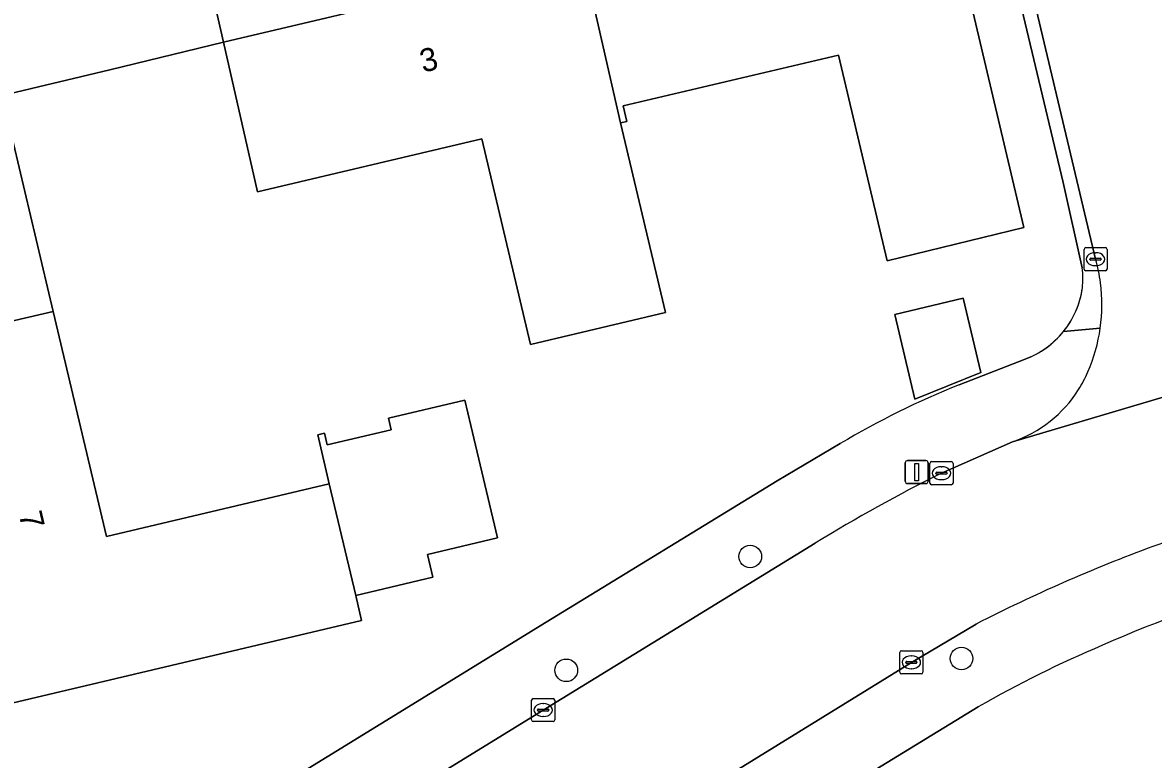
# Model space of a CAD drawing. Extents: x 157648 to 158502, y 379212 to 380938.
# Drawn here: x 158245.9 to 158294.82, y 380675.11 to 380707 of the extents above; entities that cross this region are included whole.
import ezdxf

# ---------------------------------------------------------------- set-up
doc = ezdxf.new("R2010")
doc.units = 0
for name, color, linetype in [('IMGEO_Boom', 7, 'Continuous'), ('IMGEO_Erf', 7, 'Continuous'), ('IMGEO_Hek', 7, 'Continuous'), ('IMGEO_Kolk', 7, 'Continuous'), ('IMGEO_Lichtmast', 7, 'Continuous'), ('IMGEO_Pand', 7, 'Continuous'), ('IMGEO_Pand_nummerreeks', 7, 'Continuous'), ('IMGEO_Rijbaan_lokaal_open', 7, 'Continuous'), ('IMGEO_Voetpad_open', 7, 'Continuous')]:
    doc.layers.add(name, color=color, linetype=linetype)

msp = doc.modelspace()

# ---------------------------------------------------------------- linework, layer by layer
at = {"layer": 'IMGEO_Boom'}
for centre in [(158277.383, 380683.893), (158286.521, 380679.48), (158269.424, 380678.969)]:
    msp.add_circle(centre, 0.489, dxfattribs=at)
at = {"layer": 'IMGEO_Erf'}
for points in [[(158291.748, 380696.388), (158290.923, 380700.078), (158286.951, 380716.733)], [(158284.947, 380716.244), (158289.213, 380698.131), (158283.302, 380696.693), (158281.197, 380705.599), (158271.883, 380703.398), (158272.043, 380702.723), (158271.771, 380702.659), (158273.711, 380694.451), (158267.872, 380693.071), (158265.77, 380701.967), (158256.064, 380699.674), (158254.589, 380706.162), (158249.683, 380704.952), (158245.021, 380703.851), (158247.232, 380694.492), (158249.533, 380684.755), (158259.173, 380687.033), (158258.67, 380689.165), (158258.965, 380689.233), (158259.084, 380688.73), (158261.855, 380689.384), (158261.736, 380689.886), (158265.041, 380690.665), (158265.301, 380689.562), (158266.449, 380684.696), (158263.42, 380683.981), (158263.652, 380682.994), (158260.316, 380682.206), (158260.571, 380681.12), (158242.491, 380676.861)], [(158286.425, 380691.323), (158289.272, 380692.441)], [(158244.961, 380666.536), (158268.56, 380681.046), (158278.546, 380687.175), (158281.278, 380688.781)], [(158287.24, 380677.382), (158272.653, 380668.455)]]:
    msp.add_lwpolyline(points, dxfattribs=at)
for points in [[(158253.97, 380708.886), (158254.589, 380706.162), (158264.273, 380708.45), (158263.621, 380711.19)], [(158284.508, 380690.705), (158283.641, 380694.374), (158286.596, 380695.072), (158287.356, 380691.857)]]:
    msp.add_lwpolyline(points, close=True, dxfattribs=at)
for centre, radius, start, end in [((158288.192, 380695.941), 3.584, 353.2254, 7.1697), ((158287.948, 380696.049), 3.84, 320.9988, 352.0551), ((158287.939, 380696.051), 3.849, 290.2663, 321.0503), ((158299.724, 380657.914), 35.959, 111.7056, 120.8621), ((158312.453, 380635.549), 48.721, 104.5904, 114.0174), ((158311.522, 380635.188), 48.682, 112.8434, 119.9199)]:
    msp.add_arc(centre, radius, start, end, dxfattribs=at)
at = {"layer": 'IMGEO_Hek'}
for points in [[(158290.923, 380700.078), (158291.748, 380696.388)], [(158289.272, 380692.441), (158286.425, 380691.323)], [(158281.278, 380688.781), (158278.546, 380687.175), (158268.56, 380681.046)]]:
    msp.add_lwpolyline(points, dxfattribs=at)
for centre, radius, start, end in [((158288.192, 380695.941), 3.584, 353.2254, 7.1697), ((158287.938, 380696.053), 3.851, 290.2745, 352.0119), ((158299.727, 380657.908), 35.966, 111.7065, 120.8612)]:
    msp.add_arc(centre, radius, start, end, dxfattribs=at)
at = {"layer": 'IMGEO_Kolk'}
for p, q in [((158291.821, 380696.336), (158291.821, 380697.188)), ((158291.896, 380697.262), (158292.748, 380697.262)), ((158292.822, 380697.188), (158292.822, 380696.336)), ((158292.08, 380696.756), (158292.08, 380696.768)), ((158292.518, 380696.719), (158292.12, 380696.719)), ((158292.123, 380696.805), (158292.521, 380696.805)), ((158292.309, 380697.042), (158292.334, 380697.042)), ((158292.564, 380696.768), (158292.564, 380696.756)), ((158292.748, 380696.262), (158291.896, 380696.262)), ((158292.332, 380696.482), (158292.307, 380696.482)), ((158285.153, 380687.074), (158285.153, 380687.926)), ((158285.228, 380688), (158286.08, 380688)), ((158286.154, 380687.926), (158286.154, 380687.074)), ((158285.412, 380687.494), (158285.412, 380687.506)), ((158285.85, 380687.457), (158285.452, 380687.457)), ((158285.455, 380687.543), (158285.853, 380687.543)), ((158285.641, 380687.78), (158285.666, 380687.78)), ((158285.896, 380687.506), (158285.896, 380687.494)), ((158286.08, 380687), (158285.228, 380687)), ((158285.664, 380687.22), (158285.639, 380687.22)), ((158283.852, 380678.888), (158283.852, 380679.74)), ((158283.927, 380679.814), (158284.779, 380679.814)), ((158284.34, 380679.594), (158284.365, 380679.594)), ((158284.853, 380679.74), (158284.853, 380678.888)), ((158284.111, 380679.308), (158284.111, 380679.32)), ((158284.549, 380679.271), (158284.151, 380679.271)), ((158284.154, 380679.357), (158284.552, 380679.357)), ((158284.363, 380679.034), (158284.338, 380679.034)), ((158284.595, 380679.32), (158284.595, 380679.308)), ((158284.779, 380678.814), (158283.927, 380678.814)), ((158267.923, 380676.823), (158267.923, 380677.675)), ((158267.998, 380677.749), (158268.85, 380677.749)), ((158268.411, 380677.529), (158268.436, 380677.529)), ((158268.924, 380677.675), (158268.924, 380676.823)), ((158268.182, 380677.243), (158268.182, 380677.255)), ((158268.62, 380677.206), (158268.222, 380677.206)), ((158268.225, 380677.292), (158268.623, 380677.292)), ((158268.666, 380677.255), (158268.666, 380677.243)), ((158268.85, 380676.749), (158267.998, 380676.749)), ((158268.434, 380676.969), (158268.409, 380676.969))]:
    msp.add_line(p, q, dxfattribs=at)
for points in [[(158291.821, 380696.336), (158291.821, 380697.188)], [(158291.896, 380697.262), (158292.748, 380697.262)], [(158292.822, 380697.188), (158292.822, 380696.336)], [(158292.748, 380696.262), (158291.896, 380696.262)], [(158285.153, 380687.074), (158285.153, 380687.926)], [(158285.228, 380688), (158286.08, 380688)], [(158286.154, 380687.926), (158286.154, 380687.074)], [(158286.08, 380687), (158285.228, 380687)], [(158283.852, 380678.888), (158283.852, 380679.74)], [(158283.927, 380679.814), (158284.779, 380679.814)], [(158284.853, 380679.74), (158284.853, 380678.888)], [(158284.779, 380678.814), (158283.927, 380678.814)], [(158267.923, 380676.823), (158267.923, 380677.675)], [(158267.998, 380677.749), (158268.85, 380677.749)], [(158268.924, 380677.675), (158268.924, 380676.823)], [(158268.85, 380676.749), (158267.998, 380676.749)]]:
    msp.add_lwpolyline(points, dxfattribs=at)
for centre, radius, start, end in [((158291.898, 380697.186), 0.0765, 91.552, 178.448), ((158291.898, 380697.186), 0.0765, 91.552, 178.448), ((158292.746, 380697.186), 0.0765, 1.552, 88.448), ((158292.746, 380697.186), 0.0765, 1.552, 88.448), ((158292.12, 380696.765), 0.0403, 85.8775, 175.7526), ((158292.117, 380696.755), 0.0366, 178.938, 274.7102), ((158292.521, 380696.762), 0.043, 264.8664, 352.4533), ((158292.525, 380696.767), 0.0386, 1.7309, 96.639), ((158291.898, 380696.338), 0.0765, 181.552, 268.448), ((158291.898, 380696.338), 0.0765, 181.552, 268.448), ((158292.746, 380696.338), 0.0765, 271.552, 358.448), ((158292.746, 380696.338), 0.0765, 271.552, 358.448), ((158285.23, 380687.924), 0.0765, 91.552, 178.448), ((158285.23, 380687.924), 0.0765, 91.552, 178.448), ((158286.078, 380687.924), 0.0765, 1.552, 88.448), ((158286.078, 380687.924), 0.0765, 1.552, 88.448), ((158285.452, 380687.503), 0.0403, 85.8775, 175.7526), ((158285.449, 380687.493), 0.0366, 178.938, 274.7102), ((158285.853, 380687.5), 0.043, 264.8664, 352.4533), ((158285.857, 380687.505), 0.0386, 1.7309, 96.639), ((158285.23, 380687.076), 0.0765, 181.552, 268.448), ((158285.23, 380687.076), 0.0765, 181.552, 268.448), ((158286.078, 380687.076), 0.0765, 271.552, 358.448), ((158286.078, 380687.076), 0.0765, 271.552, 358.448), ((158283.929, 380679.738), 0.0765, 91.552, 178.448), ((158283.929, 380679.738), 0.0765, 91.552, 178.448), ((158284.777, 380679.738), 0.0765, 1.552, 88.448), ((158284.777, 380679.738), 0.0765, 1.552, 88.448), ((158284.151, 380679.317), 0.0403, 85.8775, 175.7526), ((158284.148, 380679.307), 0.0366, 178.938, 274.7102), ((158284.552, 380679.314), 0.043, 264.8664, 352.4533), ((158284.556, 380679.319), 0.0386, 1.7309, 96.639), ((158283.929, 380678.89), 0.0765, 181.552, 268.448), ((158283.929, 380678.89), 0.0765, 181.552, 268.448), ((158284.777, 380678.89), 0.0765, 271.552, 358.448), ((158284.777, 380678.89), 0.0765, 271.552, 358.448), ((158268, 380677.673), 0.0765, 91.552, 178.448), ((158268, 380677.673), 0.0765, 91.552, 178.448), ((158268.848, 380677.673), 0.0765, 1.552, 88.448), ((158268.848, 380677.673), 0.0765, 1.552, 88.448), ((158268.222, 380677.252), 0.0403, 85.8775, 175.7526), ((158268.219, 380677.242), 0.0366, 178.938, 274.7102), ((158268.623, 380677.249), 0.043, 264.8664, 352.4533), ((158268.627, 380677.254), 0.0386, 1.7309, 96.639), ((158268, 380676.825), 0.0765, 181.552, 268.448), ((158268, 380676.825), 0.0765, 181.552, 268.448), ((158268.848, 380676.825), 0.0765, 271.552, 358.448), ((158268.848, 380676.825), 0.0765, 271.552, 358.448)]:
    msp.add_arc(centre, radius, start, end, dxfattribs=at)
for centre, major_axis, ratio, start_param, end_param in [((158292.308, 380696.762), (-0.387, 0.002), 0.722429, 4.712389, 7.853982), ((158292.333, 380696.762), (-0.39, 0.002), 0.717154, 1.570796, 4.712389), ((158285.64, 380687.5), (-0.387, 0.002), 0.722429, 4.712389, 7.853982), ((158285.665, 380687.5), (-0.39, 0.002), 0.717154, 1.570796, 4.712389), ((158284.339, 380679.314), (-0.387, 0.002), 0.722429, 4.712389, 7.853982), ((158284.364, 380679.314), (-0.39, 0.002), 0.717154, 1.570796, 4.712389), ((158268.41, 380677.249), (-0.387, 0.002), 0.722429, 4.712389, 7.853982), ((158268.435, 380677.249), (-0.39, 0.002), 0.717154, 1.570796, 4.712389)]:
    msp.add_ellipse(centre, major_axis=major_axis, ratio=ratio, start_param=start_param, end_param=end_param, dxfattribs=at)
at = {"layer": 'IMGEO_Lichtmast'}
for p, q in [((158284.089, 380687.15), (158284.089, 380687.95)), ((158284.089, 380687.95), (158284.089, 380687.15)), ((158284.189, 380688.05), (158284.979, 380688.05)), ((158284.979, 380688.05), (158284.189, 380688.05)), ((158285.079, 380687.95), (158285.079, 380687.15)), ((158285.079, 380687.15), (158285.079, 380687.95)), ((158284.979, 380687.05), (158284.189, 380687.05)), ((158284.189, 380687.05), (158284.979, 380687.05))]:
    msp.add_line(p, q, dxfattribs=at)
msp.add_lwpolyline([(158284.509, 380687.925), (158284.659, 380687.925), (158284.659, 380687.175), (158284.509, 380687.175), (158284.509, 380687.925)], dxfattribs=at)
for centre, start, end in [((158284.189, 380687.95), 90, 180), ((158284.189, 380687.95), 90, 180), ((158284.979, 380687.95), 0, 90), ((158284.979, 380687.95), 360, 90), ((158284.189, 380687.15), 180, 270), ((158284.189, 380687.15), 180, 270), ((158284.979, 380687.15), 270, 0), ((158284.979, 380687.15), 270, 0)]:
    msp.add_arc(centre, 0.1, start, end, dxfattribs=at)
at = {"layer": 'IMGEO_Pand'}
for points in [[(158271.771, 380702.659), (158272.043, 380702.723), (158271.883, 380703.398), (158281.197, 380705.599), (158283.302, 380696.693), (158289.213, 380698.131), (158284.947, 380716.244), (158279.082, 380714.855), (158279.72, 380712.163), (158270.121, 380709.895)], [(158254.589, 380706.162), (158256.064, 380699.674), (158265.77, 380701.967), (158267.872, 380693.071), (158273.711, 380694.451), (158271.771, 380702.659), (158270.121, 380709.895), (158269.481, 380712.584), (158269.421, 380712.57), (158263.621, 380711.19), (158264.273, 380708.45)], [(158245.021, 380703.851), (158249.683, 380704.952), (158254.589, 380706.162), (158253.97, 380708.886), (158253.235, 380712.117), (158248.892, 380711.083), (158235.125, 380707.805), (158236.518, 380701.972), (158239.156, 380702.602), (158241.391, 380693.142), (158247.232, 380694.492)], [(158284.508, 380690.705), (158287.356, 380691.857), (158286.596, 380695.072), (158283.641, 380694.374)], [(158241.391, 380693.142), (158243.707, 380683.344), (158241.085, 380682.714), (158242.491, 380676.861), (158260.571, 380681.12), (158260.316, 380682.206), (158259.173, 380687.033), (158249.533, 380684.755), (158247.232, 380694.492)], [(158259.173, 380687.033), (158260.316, 380682.206), (158263.652, 380682.994), (158263.42, 380683.981), (158266.449, 380684.696), (158265.301, 380689.562), (158265.041, 380690.665), (158261.736, 380689.886), (158261.855, 380689.384), (158259.084, 380688.73), (158258.965, 380689.233), (158258.67, 380689.165)]]:
    msp.add_lwpolyline(points, close=True, dxfattribs=at)
at = {"layer": 'IMGEO_Rijbaan_lokaal_open'}
for points in [[(158281.657, 380770.677), (158280.79, 380774.351), (158280.032, 380777.559), (158273.504, 380776.015), (158277.681, 380758.46), (158278.557, 380754.776), (158285.778, 380724.361), (158287.535, 380716.965), (158292.322, 380696.762)], [(158385.552, 380712.758), (158383.918, 380712.366), (158357.798, 380706.21), (158357.639, 380706.178), (158352.5, 380704.969), (158352.296, 380704.918), (158307.334, 380694.252), (158305.104, 380693.726), (158288.734, 380688.864), (158285.654, 380687.5)], [(158288.734, 380688.864), (158305.104, 380693.726)], [(158280.194, 380684.478), (158268.424, 380677.249), (158268.233, 380677.131), (158263.098, 380673.967), (158246.494, 380663.768), (158243.889, 380662.222), (158239.92, 380659.948)], [(158271.792, 380671.557), (158284.353, 380679.314), (158287.16, 380680.971)]]:
    msp.add_lwpolyline(points, dxfattribs=at)
for centre, radius, start, end in [((158285.549, 380694.837), 7.041, 7.3776, 15.8675), ((158285.332, 380694.794), 7.262, 351.9769, 7.4972), ((158285.274, 380694.807), 7.322, 336.5362, 351.9341), ((158286.996, 380694.02), 5.428, 327.6683, 336.9183), ((158286.959, 380694.036), 5.468, 288.9389, 327.7352), ((158317.779, 380623.014), 72.045, 116.48138, 121.44591), ((158312.719, 380634.867), 52.607, 104.4179, 109.9178), ((158318.815, 380619.304), 69.317, 110.27292, 117.17225)]:
    msp.add_arc(centre, radius, start, end, dxfattribs=at)
at = {"layer": 'IMGEO_Voetpad_open'}
for points in [[(158287.535, 380716.965), (158287.11, 380716.864), (158287.116, 380716.783), (158286.951, 380716.733), (158290.923, 380700.078), (158291.748, 380696.388)], [(158292.322, 380696.762), (158287.535, 380716.965)], [(158292.523, 380693.78), (158290.932, 380693.632)], [(158290.932, 380693.632), (158292.523, 380693.78)], [(158289.272, 380692.441), (158286.425, 380691.323)], [(158281.278, 380688.781), (158278.546, 380687.175), (158268.56, 380681.046), (158244.961, 380666.536), (158241.255, 380664.317)], [(158285.654, 380687.5), (158288.734, 380688.864)], [(158239.92, 380659.948), (158243.889, 380662.222), (158246.494, 380663.768), (158263.098, 380673.967), (158268.233, 380677.131), (158268.424, 380677.249), (158280.194, 380684.478)], [(158287.16, 380680.971), (158284.353, 380679.314), (158271.792, 380671.557)], [(158268.747, 380666.373), (158272.653, 380668.455), (158287.24, 380677.382)]]:
    msp.add_lwpolyline(points, dxfattribs=at)
for centre, radius, start, end in [((158285.549, 380694.837), 7.041, 7.3776, 15.8675), ((158288.192, 380695.941), 3.584, 353.2254, 7.1697), ((158285.332, 380694.794), 7.262, 351.9769, 7.4972), ((158287.948, 380696.049), 3.84, 320.9988, 352.0551), ((158285.274, 380694.807), 7.322, 336.5362, 351.9341), ((158287.939, 380696.051), 3.849, 290.2663, 321.0503), ((158286.996, 380694.02), 5.428, 327.6683, 336.9183), ((158299.724, 380657.914), 35.959, 111.7056, 120.8621), ((158286.959, 380694.036), 5.468, 288.9389, 327.7352), ((158317.779, 380623.014), 72.045, 116.48138, 121.44591), ((158312.719, 380634.867), 52.607, 104.4179, 109.9178), ((158318.815, 380619.304), 69.317, 110.27292, 117.17225), ((158312.453, 380635.549), 48.721, 104.5904, 114.0174), ((158311.522, 380635.188), 48.682, 112.8434, 119.9199)]:
    msp.add_arc(centre, radius, start, end, dxfattribs=at)

# ---------------------------------------------------------------- texts
at = {"layer": 'IMGEO_Pand_nummerreeks'}
for s, rotation, p in [('3', 13.2923, (158263.222, 380704.832)), ('7', 283.2948, (158245.732, 380685.732))]:
    msp.add_text(s, height=1, rotation=rotation, dxfattribs=at).set_placement(p)

doc.saveas('drawing.dxf')
